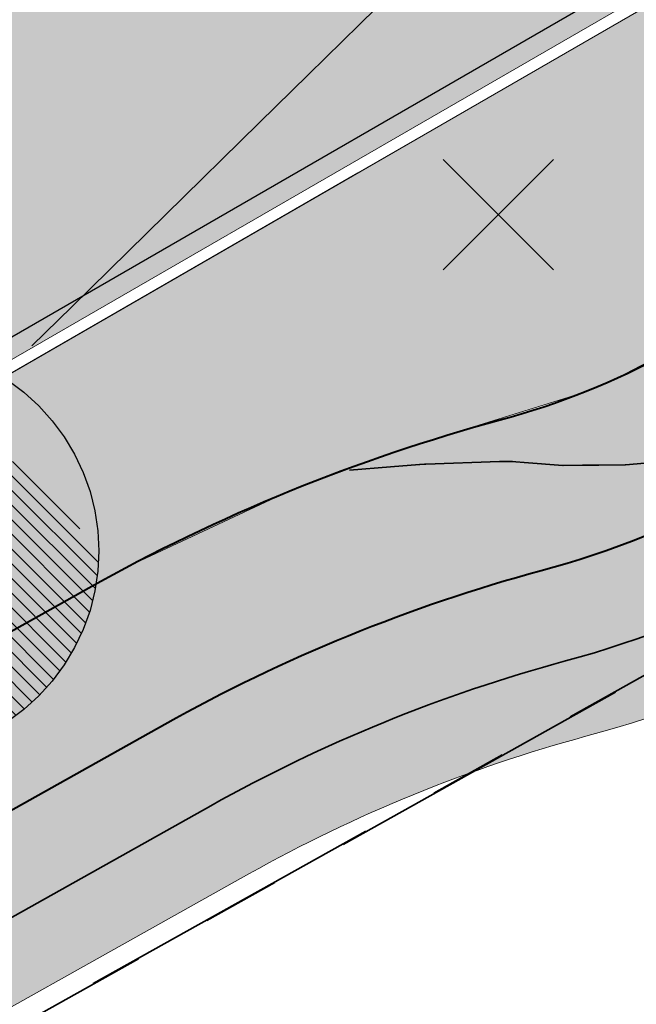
# Model space of a CAD drawing. Header units: metres. Extents: x 538891 to 1080079, y 6588829 to 13178720.
# Tile 597 of 656: x 540110 to 540118, y 6589259 to 6589272. Entities that reach past the tile are written whole.
import ezdxf

# ---------------------------------------------------------------- set-up
doc = ezdxf.new("R2010")
doc.units = ezdxf.units.M
doc.header["$LTSCALE"] = 0.4
doc.linetypes.add('#16_019061_PP_TL_liiklusskeem$0$921-50less', pattern=[10, 2.5, -7.5])
doc.linetypes.add('KATASTRIPIIR', pattern=[17.5, 10, -2.5, 2.500000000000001, -2.500000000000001])
doc.layers.add('GEO', color=7, linetype='Continuous')
doc.layers.add('KOLDE PST', color=7, linetype='Continuous')

# ---------------------------------------------------------------- blocks, each defined once
blk = doc.blocks.new('#9_019061_PP_TL (2D)')
at = {"linetype": 'Continuous', "lineweight": 0, "true_color": 0xd6d6d6}
h = blk.add_hatch(color=254, dxfattribs=at)
h.paths.add_polyline_path([(538956.6193590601, 6589596.41802614), (538956.3989647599, 6589594.93139164), (538955.55674598, 6589591.01676232), (538954.1327321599, 6589584.39795221), (538946.05537983, 6589550.90383911), (538946.13165292, 6589549.477311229), (538946.40056333, 6589548.074283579), (538946.85714852, 6589546.72064797), (538947.4929825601, 6589545.44138472), (538948.29633163, 6589544.26010166), (538949.25237051, 6589543.19859846), (538950.3434562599, 6589542.27646436), (538951.5494536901, 6589541.51071664), (538969.57501774, 6589536.75315713), (538970.39552595, 6589536.52723361), (538971.21104196, 6589536.283905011), (538972.0211965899, 6589536.02328146), (538972.82562312, 6589535.74548096), (538973.6239574, 6589535.450629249), (538974.41583806, 6589535.1388598), (538975.20090662, 6589534.81031375), (538975.97880782, 6589534.46514003), (538985.31473455, 6589530.20311808), (538985.8981604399, 6589529.94423779), (538986.48696187, 6589529.69782825), (538987.08087236, 6589529.46400116), (538987.67962307, 6589529.24286238), (538988.28294297, 6589529.034512), (538988.89055894, 6589528.83904434), (538989.50219595, 6589528.65654789), (538990.1175771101, 6589528.48710525), (539013.92108795, 6589522.20454904), (539014.57692044, 6589522.03665834), (539015.23804937, 6589521.89101471), (539015.90372037, 6589521.76778467), (539016.57317381, 6589521.66710883), (539017.24564573, 6589521.58910209), (539017.9203687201, 6589521.533853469), (539018.59657282, 6589521.50142601), (539019.27348638, 6589521.49185671), (539025.96162609, 6589521.51088948), (539026.83438784, 6589521.50385097), (539027.70678827, 6589521.47777195), (539028.57841202, 6589521.4326647), (539029.4488441, 6589521.3685507), (539030.31767011, 6589521.28546048), (539031.1844764, 6589521.18343359), (539032.04885027, 6589521.06251862), (539032.9103802, 6589520.92277313), (539044.81839483, 6589518.86013548), (539077.29701027, 6589513.2250818), (539077.29612205, 6589513.225235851), (539079.02421934, 6589512.91758629), (539080.74949958, 6589512.59451263), (539082.4718251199, 6589512.25604067), (539084.19105851, 6589511.9021974), (539085.90706257, 6589511.53301107), (539087.61970039, 6589511.14851113), (539089.32883531, 6589510.74872826), (539091.03433096, 6589510.33369436), (539276.90606721, 6589464.22134751), (539339.9936253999, 6589448.57014942), (539463.2277262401, 6589417.997380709), (539592.90629901, 6589386.49671385), (539593.49209626, 6589386.288094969), (539594.02229988, 6589385.96318826), (539594.47412995, 6589385.53595315), (539594.82817383, 6589385.02474557), (539595.06922021, 6589384.4515293), (539595.18691267, 6589383.840932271), (539595.1761946, 6589383.21918845), (539595.03752651, 6589382.61301074), (539593.52625963, 6589378.18230059), (539596.7400267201, 6589377.66405093), (539598.090793, 6589381.52482824), (539598.4094666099, 6589382.21502654), (539598.8526803, 6589382.832673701), (539599.40450341, 6589383.35556723), (539600.04509999, 6589383.7649111), (539600.75144304, 6589384.045990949), (539601.4981421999, 6589384.18870304), (539602.25835649, 6589384.1879174), (539603.0047590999, 6589384.04366227), (539622.83862668, 6589379.225749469), (539623.37004212, 6589379.092801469), (539623.89958709, 6589378.95258846), (539624.42716226, 6589378.805136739), (539624.9526686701, 6589378.65047396), (539625.4760077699, 6589378.488629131), (539625.99708141, 6589378.3196326), (539626.51579186, 6589378.14351607), (539627.03204182, 6589377.96031257), (539648.61442338, 6589370.13449057), (539669.02104417, 6589365.17744832), (539681.01929537, 6589364.91420599), (539681.156174, 6589364.90932643), (539681.29286762, 6589364.900699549), (539681.42927367, 6589364.888331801), (539681.56528977, 6589364.872232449), (539681.70081387, 6589364.85241358), (539681.83574428, 6589364.82889007), (539681.96997973, 6589364.80167956), (539682.1034195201, 6589364.77080249), (539700.86028847, 6589360.15904168), (539822.14262904, 6589329.98520529), (539839.2493774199, 6589325.72921695), (539975.19087125, 6589291.90832948), (539998.09488146, 6589286.210040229), (540004.49806329, 6589284.61699248), (540014.90875727, 6589282.02691567), (540081.53122417, 6589265.45191055), (540091.23903624, 6589263.03937474), (540093.08644646, 6589262.70172835), (540094.9573823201, 6589262.538852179), (540096.83534715, 6589262.55218234), (540098.7037823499, 6589262.74160131), (540100.5462133, 6589263.10543892), (540102.3463947, 6589263.64048709), (540104.08845377, 6589264.34202813), (540105.7570302, 6589265.20387632), (540119.54491084, 6589273.16693413), (540135.0211853, 6589282.10510754), (540150.08071912, 6589290.80259641), (540150.79983188, 6589291.121360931), (540151.56692414, 6589291.29543981), (540152.35318846, 6589291.318295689), (540153.1290974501, 6589291.18907022), (540153.86551258, 6589290.91261637), (540154.53477849, 6589290.499316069), (540155.11176152, 6589289.96469044), (540155.57479363, 6589289.328816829), (540156.315, 6589288.29), (540147.1726425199, 6589305.88626609), (540145.4996302, 6589308.99316915), (540145.7856587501, 6589308.19039577), (540145.9390198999, 6589307.3521012), (540145.95573054, 6589306.500057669), (540145.83535667, 6589305.65639449), (540145.58102465, 6589304.84302333), (540145.19933999, 6589304.081069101), (540144.70021583, 6589303.39032131), (540144.0966168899, 6589302.7887184), (540139.37331842, 6589298.965877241), (540138.75321435, 6589298.47207475), (540138.12535974, 6589297.98816512), (540137.48991238, 6589297.51426996), (540136.84703201, 6589297.0505084), (540136.1968802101, 6589296.596996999), (540135.53962038, 6589296.15384975), (540134.87541775, 6589295.72117803), (540134.2044392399, 6589295.29909061), (540108.4754501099, 6589279.39720579), (540107.332497, 6589278.725243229), (540106.16097061, 6589278.104436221), (540104.96315847, 6589277.535998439), (540103.7414001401, 6589277.02104017), (540102.49808197, 6589276.56056722), (540101.23563238, 6589276.155478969), (540099.95651721, 6589275.806566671), (540098.66323481, 6589275.51451178), (540097.1702847, 6589275.245979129), (540095.6669535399, 6589275.043481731), (540094.1561606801, 6589274.90741288), (540092.64084001, 6589274.83803683), (540091.12393418, 6589274.83548829), (540089.60838894, 6589274.899772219), (540088.0971474, 6589275.03076379), (540086.5931442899, 6589275.2282086), (540086.0127365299, 6589275.33417249), (540071.04459892, 6589278.06687555), (540070.7354442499, 6589278.13348394), (540045.33390995, 6589284.453132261), (540008.50654189, 6589293.61541403), (539981.79656241, 6589300.26059046), (539962.6338178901, 6589305.02809012), (539854.99138972, 6589331.80845238), (539839.26588418, 6589335.72080128), (539795.80243452, 6589346.53407395), (539779.96112543, 6589350.47523361), (539747.85217038, 6589358.4636213), (539745.86378398, 6589358.958312), (539683.74333918, 6589374.41325894), (539643.8005103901, 6589384.115908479), (539626.57290612, 6589388.30072492), (539624.4706958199, 6589388.81138003), (539620.5837311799, 6589389.75557594), (539620.0427497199, 6589389.89098812), (539619.50370868, 6589390.0339292), (539618.96671284, 6589390.18437141), (539618.43186657, 6589390.342285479), (539617.89927383, 6589390.50764075), (539617.36903814, 6589390.680405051), (539616.84126256, 6589390.860544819), (539616.31604968, 6589391.04802504), (539594.78122279, 6589398.90477751), (539574.37465845, 6589403.86180604), (539564.61568274, 6589406.2323923), (539550.3198177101, 6589406.91667554), (539550.20098996, 6589406.923781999), (539550.08236507, 6589406.93371529), (539549.96401027, 6589406.9464698), (539549.84599265, 6589406.96203829), (539549.72837911, 6589406.98041193), (539549.6112363, 6589407.00158031), (539549.49463065, 6589407.02553144), (539549.37862822, 6589407.052251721), (539480.2170212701, 6589423.85253488), (539479.28641654, 6589424.17865721), (539478.43791386, 6589424.68107552), (539477.70451598, 6589425.34024811), (539477.1147486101, 6589426.13053629), (539476.69155091, 6589427.02120158), (539476.45138327, 6589427.97760132), (539476.40358708, 6589428.96253607), (539476.55001905, 6589429.93769713), (539476.92070913, 6589431.41722542), (539476.93729025, 6589431.485579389), (539476.95419614, 6589431.55385376), (539476.9714264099, 6589431.62204699), (539476.98898067, 6589431.69015753), (539477.00685853, 6589431.75818386), (539477.02505957, 6589431.82612442), (539477.0435834, 6589431.89397769), (539477.06242958, 6589431.961742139), (539470.25729833, 6589433.64087184), (539470.21817861, 6589433.479828), (539469.7494416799, 6589431.55018198), (539469.42454196, 6589430.62220847), (539468.92433193, 6589429.775754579), (539468.2681516, 6589429.043551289), (539467.48137403, 6589428.4539113), (539466.5944221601, 6589428.02963468), (539465.64159247, 6589427.787127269), (539464.65972877, 6589427.7357663), (539463.68679757, 6589427.87753778), (539425.88646172, 6589437.25530673), (539382.40752409, 6589445.67583381), (539380.49885629, 6589446.05190841), (539378.5926672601, 6589446.440351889), (539376.68903717, 6589446.84114792), (539374.78804607, 6589447.254279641), (539372.88977389, 6589447.67972969), (539370.99430047, 6589448.11748016), (539369.1017055, 6589448.56751266), (539367.2120685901, 6589449.02980825), (539341.67913904, 6589455.364194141), (539278.59158085, 6589471.015392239), (539243.81345226, 6589479.6433911), (539240.0156879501, 6589480.58556675), (539092.71984464, 6589517.12773908), (539090.9535934, 6589517.5575579), (539089.1835732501, 6589517.97158241), (539087.4099254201, 6589518.36977955), (539085.63279142, 6589518.75211756), (539083.8523130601, 6589519.11856593), (539082.06863241, 6589519.46909542), (539080.28189178, 6589519.80367807), (539078.49223375, 6589520.12228717), (539055.0240151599, 6589524.192231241), (539045.0255156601, 6589525.93903653), (539044.50904631, 6589526.04558546), (539043.99402652, 6589526.15893394), (539043.48054581, 6589526.27906226), (539042.96869341, 6589526.405949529), (539042.45855829, 6589526.539573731), (539041.95022913, 6589526.6799116), (539041.44379426, 6589526.826938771), (539040.93934163, 6589526.98062937), (539020.28307481, 6589533.42304883), (539020.12443118, 6589533.47204631), (539019.96551883, 6589533.52016512), (539019.80634259, 6589533.56740367), (539019.6469073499, 6589533.61376052), (539019.48721798, 6589533.659234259), (539019.32727939, 6589533.70382348), (539019.16709645, 6589533.74752683), (539019.0066741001, 6589533.790342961), (539001.44627373, 6589538.42512996), (539000.92101949, 6589538.55618485), (539000.39241061, 6589538.67297552), (538999.86083439, 6589538.775416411), (538999.32668031, 6589538.86343246), (538998.79033972, 6589538.93695919), (538998.25220558, 6589538.99594272), (538997.71267217, 6589539.04033983), (538997.1721347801, 6589539.07011806), (538990.9006555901, 6589539.33053407), (538989.81956757, 6589539.390088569), (538988.7404874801, 6589539.478881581), (538987.66420594, 6589539.59684812), (538986.59151154, 6589539.74390177), (538985.52319023, 6589539.91993478), (538984.46002475, 6589540.12481817), (538983.40279407, 6589540.358401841), (538982.3522727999, 6589540.62051462), (538976.47726105, 6589542.17113007), (538972.35730031, 6589543.37616975), (538966.36673604, 6589545.17003587), (538965.4460479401, 6589545.54056831), (538964.5533182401, 6589545.97415169), (538963.69285868, 6589546.468692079), (538962.86882505, 6589547.02180097), (538962.08519723, 6589547.630806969), (538961.34575996, 6589548.29276874), (538960.65408453, 6589549.00448917), (538960.0135115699, 6589549.76253082), (538959.5405398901, 6589550.42618734), (538959.1105889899, 6589551.118491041), (538958.7253883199, 6589551.8366572), (538958.3864873, 6589552.57779706), (538958.09524914, 6589553.338929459), (538957.85284531, 6589554.1169928), (538957.66025086, 6589554.90885742), (538957.51824049, 6589555.7113381), (538957.35224053, 6589556.83292421), (538957.2279175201, 6589557.95989145), (538957.1454422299, 6589559.09069169), (538957.1049279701, 6589560.22377155), (538957.10643039, 6589561.35757449), (538957.14994742, 6589562.490543), (538957.23541928, 6589563.6211207), (538957.36272857, 6589564.7477545), (538957.41802208, 6589565.22883611), (538957.47601674, 6589565.70959958), (538957.5367107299, 6589566.19002974), (538957.6001021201, 6589566.67011143), (538957.66618892, 6589567.1498295), (538957.73496905, 6589567.62916883), (538957.80644033, 6589568.10811429), (538957.88060051, 6589568.58665077), (538959.07925321, 6589575.29774537), (538962.06392158, 6589589.12891518), (538963.30953681, 6589594.99819474), (538960.2147567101, 6589595.65498835)])
h.paths.add_polyline_path([(540045.4163160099, 6589280.48987601), (540045.22623295, 6589280.44193988), (540045.0491541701, 6589280.35784145), (540044.8918846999, 6589280.240812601), (540044.76046832, 6589280.09535067), (540044.6599552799, 6589279.92704568), (540044.59420825, 6589279.742365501), (540044.54592218, 6589279.54828188), (540044.51746776, 6589279.35432367), (540044.52739946, 6589279.158541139), (540044.5753356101, 6589278.96845809), (540044.6594340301, 6589278.791379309), (540044.77646289, 6589278.634109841), (540044.92192481, 6589278.50269345), (540045.0902298, 6589278.40218041), (540045.27490997, 6589278.33643337), (540051.09741887, 6589276.88785124), (540051.2913770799, 6589276.85939685), (540051.48715961, 6589276.869328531), (540051.6772426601, 6589276.91726467), (540051.85432145, 6589277.001363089), (540052.0115909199, 6589277.11839194), (540052.1430073, 6589277.26385387), (540052.24352034, 6589277.43215886), (540052.30926737, 6589277.61683904), (540052.35755344, 6589277.81092267), (540052.3860078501, 6589278.00488088), (540052.37607615, 6589278.20066341), (540052.32814001, 6589278.39074646), (540052.24404159, 6589278.56782524), (540052.12701273, 6589278.72509471), (540051.9815507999, 6589278.85651109), (540051.81324582, 6589278.95702413), (540051.62856565, 6589279.022771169), (540045.80605675, 6589280.4713533), (540045.61209854, 6589280.499807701)])
h.paths.add_polyline_path([(540147.29206106, 6589298.63119388), (540147.10115417, 6589298.58665197), (540146.9226052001, 6589298.505721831), (540141.72688054, 6589295.50498104), (540141.5675513, 6589295.39077234), (540141.43356419, 6589295.24767492), (540141.3300685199, 6589295.0811875), (540141.26104157, 6589294.897708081), (540141.229136, 6589294.70428768), (540141.23557793, 6589294.50835933), (540141.2801198, 6589294.317452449), (540141.36104989, 6589294.13890347), (540141.4752585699, 6589293.97957419), (540141.61835597, 6589293.84558704), (540141.7848434, 6589293.742091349), (540141.9683228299, 6589293.67306438), (540142.16174324, 6589293.64115882), (540142.35767161, 6589293.647600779), (540142.5485785, 6589293.69214269), (540142.72712747, 6589293.77307283), (540147.92285212, 6589296.77381361), (540148.08218137, 6589296.888022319), (540148.21616848, 6589297.03111974), (540148.31966415, 6589297.19760716), (540148.3886911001, 6589297.38108658), (540148.42059666, 6589297.57450698), (540148.4141547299, 6589297.77043533), (540148.3696128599, 6589297.96134221), (540148.28868277, 6589298.13989119), (540148.1744741, 6589298.299220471), (540148.03137669, 6589298.43320762), (540147.86488926, 6589298.53670331), (540147.68140984, 6589298.60573027), (540147.4879894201, 6589298.63763584)])
h.paths.add_polyline_path([(539856.18511559, 6589327.59509078), (539856.05014461, 6589327.56525111), (539855.92294231, 6589327.51114804), (539855.80782961, 6589327.43461938), (539855.70871677, 6589327.33826474), (539855.62897058, 6589327.22535719), (539855.57129992, 6589327.099732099), (539855.53766397, 6589326.96565676), (539855.529205, 6589326.827685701), (539855.54621051, 6589326.6905056), (539855.58810284, 6589326.558776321), (539855.65345894, 6589326.4369726), (539855.74005874, 6589326.32923197), (539855.84496053, 6589326.23921428), (539855.9646008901, 6589326.16997734), (539856.69578769, 6589325.84106684), (539857.43316573, 6589325.52628141), (539858.1764624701, 6589325.22573821), (539858.92540284, 6589324.93954846), (539859.6797096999, 6589324.66781807), (539860.43910393, 6589324.410647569), (539861.2033045, 6589324.16813215), (539861.97202864, 6589323.940361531), (539925.82766907, 6589308.05371527), (539926.02162729, 6589308.02526087), (539926.21740982, 6589308.03519256), (539926.40749287, 6589308.08312869), (539926.58457165, 6589308.16722711), (539926.7418411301, 6589308.28425597), (539926.8732575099, 6589308.4297179), (539926.97377055, 6589308.59802288), (539927.0395175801, 6589308.78270306), (539927.0878036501, 6589308.97678669), (539927.11625806, 6589309.1707449), (539927.10632636, 6589309.36652743), (539927.05839022, 6589309.55661048), (539926.9742918, 6589309.73368926), (539926.85726294, 6589309.89095873), (539926.7118010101, 6589310.02237511), (539926.5434960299, 6589310.122888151), (539926.35881586, 6589310.18863519), (539856.4599161, 6589327.578784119), (539856.3232704, 6589327.5996534)])
h.paths.add_polyline_path([(539798.46235621, 6589341.95593746), (539798.32738523, 6589341.9260978), (539798.20018292, 6589341.871994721), (539798.0850702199, 6589341.79546606), (539797.9859573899, 6589341.69911142), (539797.9062112, 6589341.586203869), (539797.84854054, 6589341.460578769), (539797.81490459, 6589341.32650344), (539797.8064456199, 6589341.18853238), (539797.8234511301, 6589341.05135227), (539797.86534346, 6589340.919623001), (539797.9306995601, 6589340.79781927), (539798.01729936, 6589340.690078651), (539798.1222011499, 6589340.60006096), (539798.2418415, 6589340.530824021), (539798.9730283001, 6589340.20191351), (539799.71040635, 6589339.88712809), (539800.45370309, 6589339.58658489), (539801.20264346, 6589339.300395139), (539801.95695032, 6589339.02866474), (539802.71634454, 6589338.771494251), (539803.48054512, 6589338.52897882), (539804.2492692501, 6589338.30120821), (539819.10635365, 6589334.604913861), (539819.31970767, 6589334.57361401), (539819.53506844, 6589334.58453889), (539819.74415979, 6589334.63726865), (539819.93894643, 6589334.72977693), (539820.1119428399, 6589334.85850868), (539820.25650084, 6589335.0185168), (539820.3670651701, 6589335.203652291), (539820.43938695, 6589335.40680046), (539820.4706868, 6589335.620154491), (539820.4597619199, 6589335.83551527), (539820.4070321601, 6589336.04460662), (539820.31452389, 6589336.23939327), (539820.18579215, 6589336.41238968), (539820.02578402, 6589336.5569477), (539819.8406485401, 6589336.667512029), (539819.63750035, 6589336.739833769), (539798.73715672, 6589341.9396308), (539798.6005110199, 6589341.960500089)])
h.paths.add_polyline_path([(539755.28621861, 6589352.67134982), (539755.0961355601, 6589352.623413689), (539754.9190567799, 6589352.53931527), (539754.76178731, 6589352.42228641), (539754.63037092, 6589352.27682448), (539754.52985789, 6589352.10851949), (539754.46411086, 6589351.92383932), (539754.41582479, 6589351.729755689), (539754.38737037, 6589351.53579748), (539754.39730207, 6589351.340014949), (539754.4452382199, 6589351.1499319), (539754.52933664, 6589350.972853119), (539754.6463654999, 6589350.81558365), (539754.79182742, 6589350.68416726), (539754.96013241, 6589350.583654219), (539755.14481258, 6589350.51790718), (539760.96732147, 6589349.06932506), (539761.16127969, 6589349.04087066), (539761.35706222, 6589349.05080234), (539761.54714527, 6589349.098738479), (539761.7242240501, 6589349.1828369), (539761.88149353, 6589349.299865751), (539762.01290991, 6589349.44532769), (539762.11342295, 6589349.613632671), (539762.17916998, 6589349.79831285), (539762.22745605, 6589349.992396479), (539762.25591046, 6589350.186354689), (539762.24597876, 6589350.38213722), (539762.19804262, 6589350.572220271), (539762.1139442, 6589350.74929905), (539761.99691534, 6589350.90656852), (539761.85145341, 6589351.0379849), (539761.68314843, 6589351.13849794), (539761.49846826, 6589351.20424498), (539755.67595936, 6589352.65282711), (539755.48200115, 6589352.681281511)])
h.paths.add_polyline_path([(539642.54214859, 6589380.47636161), (539642.33335267, 6589380.42247396), (539642.1390816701, 6589380.328887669), (539641.96680132, 6589380.19919922), (539641.82313225, 6589380.038392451), (539641.7135956, 6589379.852647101), (539641.64240056, 6589379.6491013), (539641.6122835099, 6589379.4355771), (539641.6244016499, 6589379.22028016), (539641.6782893, 6589379.01148422), (539641.77187558, 6589378.8172132), (539641.9015640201, 6589378.64493282), (539642.06237076, 6589378.50126372), (539642.24811611, 6589378.39172702), (539642.45166196, 6589378.320532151), (539681.4099190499, 6589368.8570483), (539681.54841263, 6589368.83684522), (539681.68824844, 6589368.84272579), (539681.82455682, 6589368.87448524), (539681.9525909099, 6589368.93101758), (539682.06789204, 6589369.01035411), (539682.16644493, 6589369.10973199), (539682.24481755, 6589369.22569047), (539682.30028063, 6589369.35419137), (539682.33090271, 6589369.490759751), (539682.3356174, 6589369.63063972), (539682.3142605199, 6589369.768960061), (539682.26757581, 6589369.90090388), (539682.19718902, 6589370.02187632), (539682.10555132, 6589370.12766463), (539681.99585393, 6589370.214584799), (539681.871917, 6589370.27960997), (539680.2452388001, 6589370.93262274), (539679.45451154, 6589371.235036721), (539678.6587776, 6589371.52401992), (539677.85826492, 6589371.79948907), (539677.05320301, 6589372.0613652), (539676.2438226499, 6589372.309573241), (539675.4303558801, 6589372.54404203), (539674.6130359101, 6589372.76470435), (539673.7920970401, 6589372.97149694), (539642.97096971, 6589380.4583627), (539642.75744552, 6589380.48847976)])
h.paths.add_polyline_path([(539565.66862971, 6589399.15205893), (539565.50140117, 6589399.08893708), (539565.3544343, 6589398.98719972), (539565.23647678, 6589398.85290238), (539565.15454958, 6589398.69403865), (539565.11352915, 6589398.52006429), (539565.11585706, 6589398.34133452), (539565.12791967, 6589398.24727604), (539565.15250473, 6589398.155689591), (539565.1891668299, 6589398.0682345), (539565.23724174, 6589397.986495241), (539565.29585845, 6589397.91195274), (539565.36395496, 6589397.845957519), (539565.44029753, 6589397.78970528), (539565.52350302, 6589397.744215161), (539566.23639982, 6589397.41421289), (539566.95673321, 6589397.100775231), (539567.68411836, 6589396.80406963), (539568.41816667, 6589396.52425461), (539569.15848598, 6589396.26147965), (539569.9046807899, 6589396.015885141), (539570.65635246, 6589395.787602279), (539571.41309941, 6589395.57675303), (539624.03794556, 6589382.79347116), (539624.23205846, 6589382.76609201), (539624.42778294, 6589382.77710851), (539624.61759741, 6589382.82609728), (539624.79420741, 6589382.91117573), (539624.95082591, 6589383.02907432), (539625.08143416, 6589383.17526229), (539625.18101293, 6589383.3441217), (539625.2457357, 6589383.529163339), (539625.29294549, 6589383.72351157), (539625.32032463, 6589383.91762448), (539625.3093081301, 6589384.11334897), (539625.2603193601, 6589384.30316346), (539625.1752409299, 6589384.47977348), (539625.05734235, 6589384.636392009), (539624.9111544, 6589384.76700028), (539624.74229499, 6589384.8665791), (539624.55725331, 6589384.93130171), (539566.02344365, 6589399.14995017), (539565.8461662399, 6589399.17280817)])
h.paths.add_polyline_path([(539480.80800888, 6589419.797377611), (539480.67255731, 6589419.76628876), (539480.54516705, 6589419.710742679), (539480.4302121, 6589419.63264656), (539480.33163948, 6589419.53468185), (539480.2528337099, 6589419.42021222), (539480.19650063, 6589419.29316802), (539480.16457456, 6589419.1579113), (539480.1581514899, 6589419.01908624), (539480.1774520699, 6589418.88145943), (539480.2218135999, 6589418.74975634), (539480.28971293, 6589418.62849903), (539480.3788186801, 6589418.52185094), (539480.4860714, 6589418.43347387), (539480.6077884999, 6589418.36640227), (539481.43060399, 6589418.01681999), (539482.25965203, 6589417.68228682), (539483.09465741, 6589417.36291382), (539483.9353429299, 6589417.05880701), (539484.78142951, 6589416.77006735), (539485.6326362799, 6589416.49679069), (539486.48868066, 6589416.23906775), (539487.34927847, 6589415.99698409), (539515.45534313, 6589409.16964352), (539515.6688673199, 6589409.139526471), (539515.88416424, 6589409.151644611), (539516.09296016, 6589409.20553226), (539516.2872311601, 6589409.29911855), (539516.45951152, 6589409.42880701), (539516.6031805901, 6589409.589613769), (539516.71271724, 6589409.77535913), (539516.78391228, 6589409.97890493), (539516.81402933, 6589410.19242913), (539516.80191119, 6589410.407726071), (539516.74802354, 6589410.616522), (539516.65443726, 6589410.81079303), (539516.52474882, 6589410.98307341), (539516.36394207, 6589411.12674251), (539516.17819673, 6589411.23627921), (539515.97465088, 6589411.30747408), (539481.08437581, 6589419.78279046), (539480.94687099, 6589419.802941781)])
h.paths.add_polyline_path([(539411.5175915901, 6589436.16216309), (539411.37908507, 6589436.12060954), (539411.25112754, 6589436.053247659), (539411.13847578, 6589435.962581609), (539411.04531757, 6589435.85198188), (539410.97511605, 6589435.72555997), (539410.93048078, 6589435.588015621), (539410.91307136, 6589435.444461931), (539410.92353483, 6589435.300235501), (539410.9614822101, 6589435.16069788), (539411.02550281, 6589435.03103635), (539411.1132166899, 6589434.916071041), (539411.22136312, 6589434.82007574), (539411.34592179, 6589434.746619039), (539411.48226222, 6589434.69843145), (539424.5419076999, 6589431.45850421), (539429.39479678, 6589430.25456586), (539429.58877377, 6589430.22623992), (539429.7845496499, 6589430.2363013), (539429.97460088, 6589430.28436333), (539430.15162389, 6589430.36857902), (539430.3088157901, 6589430.485712), (539430.44013578, 6589430.631260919), (539430.5405372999, 6589430.79963243), (539430.60616226, 6589430.98435601), (539430.6543198, 6589431.178471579), (539430.68237501, 6589431.37257976), (539430.6721781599, 6589431.56843964), (539430.62411756, 6589431.758584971), (539430.54002532, 6589431.93576725), (539430.4231071, 6589432.09323216), (539430.27781992, 6589432.224977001), (539430.10970225, 6589432.32597955), (539429.9251628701, 6589432.39238952), (539425.0843034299, 6589433.590980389), (539411.80545508, 6589436.16268312), (539411.66149815, 6589436.17636359)])
at = {"linetype": 'Continuous', "lineweight": 0, "true_color": 0xffdf7f}
h = blk.add_hatch(color=41, dxfattribs=at)
edge = h.paths.add_edge_path()
edge.add_line((540093.1978481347, 6589254.743324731), (540093.146, 6589254.465))
edge.add_line((540093.146, 6589254.465), (540094.3853489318, 6589252.136326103))
edge.add_line((540094.3853489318, 6589252.136326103), (540094.986, 6589252.456))
edge.add_line((540094.986, 6589252.456), (540103.6059195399, 6589257.074582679))
edge.add_arc((540150.834169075, 6589168.929855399), 100.0000025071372, 116.44621425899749, 118.18255976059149, ccw=False)
edge.add_arc((540095.9215872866, 6589279.326861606), 23.29999999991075, 296.4462142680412, 299.24814112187)
edge.add_line((540107.3058026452, 6589258.997335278), (540112.4282403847, 6589261.865819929))
edge.add_arc((540122.2000990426, 6589244.415582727), 20.00000000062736, 105.1498865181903, 119.2481410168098, ccw=False)
edge.add_arc((540113.5234440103, 6589276.461731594), 13.19999999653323, 285.1498865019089, 311.7372745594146)
edge.add_line((540122.3108945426, 6589266.611822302), (540125.4900468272, 6589269.448055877))
edge.add_arc((540132.1472063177, 6589261.986003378), 9.999999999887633, 119.87563034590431, 131.7372745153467, ccw=False)
edge.add_line((540127.1660165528, 6589270.657090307), (540132.8249590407, 6589273.907924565))
edge.add_line((540132.8249590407, 6589273.907924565), (540146.319758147, 6589281.701715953))
edge.add_arc((540147.3200050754, 6589279.969807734), 1.999999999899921, 28.428544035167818, 120.0081686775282, ccw=False)
edge.add_line((540149.0788281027, 6589280.921932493), (540157.6423817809, 6589285.608110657))
edge.add_line((540157.6423817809, 6589285.608110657), (540157.7559090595, 6589285.670560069))
edge.add_line((540157.7559090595, 6589285.670560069), (540156.315, 6589288.29))
edge.add_line((540156.315, 6589288.29), (540156.1928396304, 6589288.20295493))
edge.add_line((540156.1928396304, 6589288.20295493), (540155.2166624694, 6589289.572936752))
edge.add_arc((540152.0812130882, 6589287.338780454), 3.849999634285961, 35.47167339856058, 120.0081736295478)
edge.add_line((540150.1557376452, 6589290.672703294), (540146.7880922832, 6589288.727752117))
edge.add_arc((540143.9973105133, 6589287.55258505), 3.028115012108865, -59.781962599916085, 22.8354164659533, ccw=False)
edge.add_line((540145.5213365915, 6589284.935941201), (540131.2277688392, 6589276.680828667))
edge.add_line((540131.2277688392, 6589276.680828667), (540125.1700361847, 6589273.199508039))
edge.add_arc((540132.9624128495, 6589260.971070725), 14.500200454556, 122.5066748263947, 131.4711661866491)
edge.add_line((540123.359755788, 6589271.835912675), (540120.1806034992, 6589268.999679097))
edge.add_arc((540113.5234440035, 6589276.461731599), 10.00000000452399, 285.1532856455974, 311.7372745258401, ccw=False)
edge.add_arc((540122.2020001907, 6589244.416097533), 23.19999999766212, 105.1532856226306, 119.2515382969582)
edge.add_line((540110.8654439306, 6589264.657700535), (540105.5631319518, 6589261.689038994))
edge.add_arc((540097.3547711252, 6589276.347235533), 16.79999741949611, 259.4475243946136, 299.2481442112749, ccw=False)
edge.add_line((540094.2780870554, 6589259.831366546), (540081.8364144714, 6589262.146484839))
edge.add_line((540081.8364144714, 6589262.146484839), (540052.5990385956, 6589269.509689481))
edge.add_arc((540053.5759037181, 6589273.38857135), 3.999998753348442, 182.0300320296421, 255.8644724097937, ccw=False)
edge.add_line((540049.5784153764, 6589273.246878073), (540048.6421167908, 6589273.47981982))
edge.add_line((540048.6421167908, 6589273.47981982), (540045.8175890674, 6589274.18253414))
edge.add_line((540045.8175890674, 6589274.18253414), (540045.3008038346, 6589274.31110515))
edge.add_arc((540042.4250705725, 6589275.165598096), 2.999999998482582, 255.8644589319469, 343.4512541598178, ccw=False)
edge.add_line((540041.6924208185, 6589272.256435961), (540018.8726568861, 6589277.988506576))
edge.add_arc((539971.0356544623, 6589087.090992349), 196.7999993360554, 75.931946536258, 79.22948156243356)
edge.add_line((540007.8128223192, 6589280.424071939), (540002.0095884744, 6589281.522610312))
edge.add_line((540002.0095884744, 6589281.522610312), (539997.5083307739, 6589282.378870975))
edge.add_arc((540016.8261046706, 6589383.72755512), 103.1733113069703, 256.3749796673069, 259.2084670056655, ccw=False)
edge.add_line((539992.5219253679, 6589283.457723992), (539978.8204607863, 6589286.891173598))
edge.add_line((539978.8204607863, 6589286.891173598), (539967.7381795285, 6589289.668282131))
edge.add_arc((539845.423242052, 6588801.560409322), 503.1999994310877, 75.93194653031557, 78.32380173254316)
edge.add_line((539947.2611047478, 6589294.347674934), (539874.8046918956, 6589309.321288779))
edge.add_arc((539935.5188388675, 6589603.11337881), 299.9999996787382, 251.5059453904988, 258.32380175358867, ccw=False)
edge.add_line((539840.3569638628, 6589318.606406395), (539826.6230317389, 6589323.200131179))
edge.add_line((539826.6230317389, 6589323.200131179), (539808.2266117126, 6589329.353364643))
edge.add_arc((539791.8904898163, 6589280.513000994), 51.5000000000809, 71.50594538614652, 90.80280647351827)
edge.add_line((539791.16891519, 6589332.007945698), (539784.033388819, 6589331.907958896))
edge.add_arc((539783.7741823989, 6589350.406142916), 18.50000000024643, 240.81113341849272, 270.80280648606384, ccw=False)
edge.add_line((539774.7519168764, 6589334.255331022), (539767.5996946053, 6589338.250749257))
edge.add_arc((539742.4836581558, 6589293.290381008), 51.50000000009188, 60.81113342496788, 86.64022575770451)
edge.add_line((539745.501842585, 6589344.701863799), (539744.0544562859, 6589344.786834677))
edge.add_arc((539759.0023569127, 6589597.263033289), 252.9183081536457, 256.8586961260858, 266.6117478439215, ccw=False)
edge.add_arc((539764.853003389, 6589615.75906929), 272.2642298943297, 253.0709250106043, 256.5446531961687, ccw=False)
edge.add_line((539685.5730097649, 6589355.293153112), (539684.5532260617, 6589352.258749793))
edge.add_arc((539759.8512220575, 6589598.28517938), 257.2912595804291, 252.982927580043, 256.6528358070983)
edge.add_arc((539758.7736295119, 6589595.019502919), 253.8651996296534, 256.7193256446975, 266.6337127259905)
edge.add_line((539743.8669186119, 6589341.592334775), (539745.3143049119, 6589341.507363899))
edge.add_arc((539742.4836581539, 6589293.290381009), 48.30000000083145, 60.811133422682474, 86.64022575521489, ccw=False)
edge.add_line((539766.0390865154, 6589335.457095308), (539773.1913087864, 6589331.461677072))
edge.add_arc((539783.7741823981, 6589350.406142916), 21.7000000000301, 240.8111334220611, 270.8028064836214)
edge.add_line((539784.078224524, 6589328.708273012), (539791.2137508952, 6589328.808259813))
edge.add_arc((539791.8904898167, 6589280.513000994), 48.3000000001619, 71.50594538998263, 90.80280647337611, ccw=False)
edge.add_line((539807.2115517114, 6589326.318623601), (539825.6079717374, 6589320.165390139))
edge.add_line((539825.6079717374, 6589320.165390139), (539839.3419038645, 6589315.571665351))
edge.add_arc((539935.5188389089, 6589603.113378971), 303.199999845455, 251.5059453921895, 258.3238017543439)
edge.add_line((539874.1570743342, 6589306.18750648), (539946.6134871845, 6589291.213892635))
edge.add_arc((539798.6152191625, 6588593.75043412), 712.992821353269, 75.34255523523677, 78.01982117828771, ccw=False)
edge.add_line((539979.0305354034, 6589283.539588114), (539984.2978633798, 6589282.21964855))
edge.add_line((539984.2978633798, 6589282.21964855), (539986.2420131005, 6589281.732464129))
edge.add_line((539986.2420131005, 6589281.732464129), (539991.7600409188, 6589280.349701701))
edge.add_arc((540017.0775393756, 6589385.404899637), 108.0628073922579, 256.4505182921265, 259.195893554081)
edge.add_line((539996.8209807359, 6589279.257633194), (540001.3222383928, 6589278.401372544))
edge.add_line((540001.3222383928, 6589278.401372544), (540007.1755068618, 6589277.287870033))
edge.add_line((540007.1755068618, 6589277.287870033), (540012.1499633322, 6589276.272270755))
edge.add_arc((539969.6586743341, 6589080.838163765), 199.9999995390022, 75.93194654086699, 77.73365481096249, ccw=False)
edge.add_line((540018.2735142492, 6589274.839702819), (540029.9987836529, 6589271.901467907))
edge.add_line((540029.9987836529, 6589271.901467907), (540081.0935137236, 6589259.033659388))
edge.add_line((540081.0935137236, 6589259.033659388), (540086.8792785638, 6589257.955204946))
edge.add_line((540086.8792785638, 6589257.955204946), (540091.5981096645, 6589257.075741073))
edge.add_arc((540091.2316730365, 6589255.109596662), 1.999999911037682, -10.552474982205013, 79.44272560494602, ccw=False)
at = {"color": 1, "linetype": 'Continuous', "lineweight": 9, "true_color": 0xff0000, "flags": 128}
for points in [[(540014.908757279, 6589282.026915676), (540045.3399642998, 6589274.455934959), (540049.5759277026, 6589273.402069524), (540081.5312241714, 6589265.451910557, -0.401328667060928), (540083.7473423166, 6589261.945682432), (540087.7156307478, 6589261.206443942, -0.3774785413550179), (540091.239036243, 6589263.039374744, 0.1901122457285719), (540105.7570302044, 6589265.203876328), (540119.5449108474, 6589273.166934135, -0.248812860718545), (540125.164640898, 6589273.369440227), (540132.0360647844, 6589277.3210435, -0.2495953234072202), (540135.0211852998, 6589282.105107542), (540150.0807191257, 6589290.802596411, -0.3865523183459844), (540155.338822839, 6589289.659981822), (540156.315, 6589288.29)], [(540014.872542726, 6589281.881352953), (540045.3037497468, 6589274.310372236), (540049.5397131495, 6589273.256506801), (540081.4950096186, 6589265.306347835, -0.4169426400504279), (540083.5661000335, 6589261.826864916), (540087.8132765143, 6589261.035673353, -0.3900484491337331), (540091.2040982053, 6589262.893496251, 0.1901263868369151), (540105.8320487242, 6589265.073983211), (540119.6199293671, 6589273.03704102, -0.2524024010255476), (540125.1700361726, 6589273.199508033), (540132.1807865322, 6589277.231234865, -0.2532152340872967), (540135.0962038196, 6589281.975214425), (540150.1557376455, 6589290.672703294, -0.3865523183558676), (540155.2166624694, 6589289.572936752), (540156.1928396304, 6589288.20295493)]]:
    blk.add_lwpolyline(points, format="xyb", dxfattribs=at)
at = {"color": 41, "linetype": 'Continuous', "lineweight": 9, "true_color": 0xffdf7f, "flags": 128}
for points in [[(540120.1806034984, 6589268.999679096, -0.1165175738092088), (540116.1374669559, 6589266.809432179, 0.0615929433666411), (540110.8654439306, 6589264.657700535), (540105.5631319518, 6589261.689038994, -0.1754301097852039), (540094.2780870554, 6589259.831366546), (540081.8364144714, 6589262.146484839), (540052.5990385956, 6589269.509689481, -0.3337922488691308)], [(540029.9987836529, 6589271.901467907), (540081.0935137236, 6589259.033659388), (540086.8792785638, 6589257.955204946), (540091.5981096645, 6589257.075741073, -0.4141890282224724), (540093.1978481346, 6589254.743324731), (540093.1978481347, 6589254.743324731), (540093.146, 6589254.465), (540094.3853489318, 6589252.136326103), (540094.986, 6589252.456), (540103.6059195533, 6589257.074582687, -0.007576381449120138), (540106.2984172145, 6589258.465140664, 0.01222632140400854), (540107.3058026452, 6589258.997335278), (540112.4282403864, 6589261.86581993, -0.06159295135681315), (540116.9731984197, 6589263.720491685, 0.1165326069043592), (540122.3108945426, 6589266.611822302)]]:
    blk.add_lwpolyline(points, format="xyb", dxfattribs=at)
at = {"color": 5, "linetype": 'Continuous', "lineweight": 35, "true_color": 0x0000ff, "flags": 128}
for points in [[(540110.136313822, 6589267.756185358), (540110.647488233, 6589268.257704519), (540113.0487407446, 6589270.613601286), (540113.6797339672, 6589271.232676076), (540114.3330886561, 6589271.873689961), (540116.2232382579, 6589273.728137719), (540117.5420037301, 6589275.021993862), (540118.0186890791, 6589275.489675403)], [(540114.2065918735, 6589266.162876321), (540114.7321356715, 6589266.207460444), (540115.1014790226, 6589266.238793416), (540115.1017392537, 6589266.238815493), (540115.1076022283, 6589266.239065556), (540115.1654430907, 6589266.241532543), (540115.1669798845, 6589266.241598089), (540115.1825103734, 6589266.242260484), (540116.1268110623, 6589266.276451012), (540116.1268376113, 6589266.276451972), (540116.1276069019, 6589266.276479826), (540116.1323129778, 6589266.276453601), (540116.281383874, 6589266.275622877), (540116.2817459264, 6589266.275613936), (540116.2934947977, 6589266.27532376), (540116.2936529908, 6589266.275306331), (540116.3381548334, 6589266.270403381), (540116.3382212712, 6589266.270396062), (540116.4433285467, 6589266.262529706), (540116.9387520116, 6589266.22545161), (540116.9400273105, 6589266.225356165), (540116.9425937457, 6589266.225405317), (540117.1919536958, 6589266.230180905), (540117.1920624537, 6589266.230182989), (540117.2029952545, 6589266.230392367), (540117.397359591, 6589266.230597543), (540117.7359153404, 6589266.23095493), (540117.7359258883, 6589266.230954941), (540117.7375756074, 6589266.230956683), (540117.7395971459, 6589266.231149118), (540118.085597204, 6589266.264085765)]]:
    blk.add_lwpolyline(points, dxfattribs=at)
at = {"color": 5, "linetype": 'Continuous', "lineweight": 40, "true_color": 0x0000ff, "flags": 128}
blk.add_lwpolyline([(540087.8084693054, 6589261.036568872), (540094.2780870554, 6589259.831366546, 0.1754301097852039), (540105.5631319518, 6589261.689038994), (540110.8654439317, 6589264.657700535, -0.06159294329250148), (540116.1374669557, 6589266.809432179, 0.1165175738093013), (540120.1806034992, 6589268.999679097), (540123.3597557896, 6589271.835912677, -0.03946438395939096), (540125.1700361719, 6589273.199508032)], format="xyb", dxfattribs=at)
at = {"color": 5, "linetype": 'Continuous', "lineweight": 35, "true_color": 0x0000ff, "flags": 128}
blk.add_lwpolyline([(540094.3853489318, 6589252.136326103), (540094.986, 6589252.456), (540103.6059195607, 6589257.07458269, -0.007576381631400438), (540106.2984172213, 6589258.465140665, 0.01222632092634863), (540107.3058026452, 6589258.997335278), (540112.4282403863, 6589261.865819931, -0.06159295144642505), (540116.9731984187, 6589263.720491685, 0.1165326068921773), (540122.3108945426, 6589266.611822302), (540125.490046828, 6589269.448055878, -0.05180244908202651), (540127.1660165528, 6589270.657090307), (540127.6045595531, 6589270.909015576)], format="xyb", dxfattribs=at)
blk = doc.blocks.new('KOLDE PST TL')
at = {"color": 7}
blk.add_blockref('#9_019061_PP_TL (2D)', (0, 0), dxfattribs=at)
blk = doc.blocks.new('#13_Kolde pst HP -xref$0$likvideeritav')
at = {"color": 1, "linetype": 'Continuous', "lineweight": 25, "true_color": 0xff0000}
for p, q in [((0.7071067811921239, -0.7071067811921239), (-0.7071067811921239, 0.7071067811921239)), ((0.7071067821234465, 0.7071067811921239), (-0.7071067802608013, -0.7071067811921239))]:
    blk.add_line(p, q, dxfattribs=at)
blk = doc.blocks.new('#13_Kolde pst HP -xref$0$puu 26')
at = {"linetype": 'Continuous', "lineweight": 5, "true_color": 0x5ec967}
h = blk.add_hatch(dxfattribs=at)
h.set_pattern_fill('#13_ANSI31', color=93, style=0, pattern_type=2)
h.set_pattern_definition([(135, (-218818.7906777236, -2639434.544310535), (-0.0942926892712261, -0.09429268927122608), [])])
edge = h.paths.add_edge_path()
edge.add_arc((547044.5836899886, 6598586.706567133), 3.570267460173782, -55.61859943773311, 39.17386661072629, ccw=False)
edge.add_line((547046.5998168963, 6598583.760036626), (547048.2952174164, 6598586.710216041))
edge.add_arc((547046.9766945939, 6598587.467941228), 1.520739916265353, 330.1149936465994, 450.0000107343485)
edge.add_arc((547046.976694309, 6598586.360776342), 2.627904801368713, 90, 180.0000000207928)
edge.add_arc((547046.976694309, 6598586.360776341), 2.627904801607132, 179.9999999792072, 270)
edge.add_arc((547046.976694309, 6598586.360776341), 2.627904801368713, 270, 360.0000000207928)
edge.add_line((547049.6045991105, 6598586.360776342), (547047.3514780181, 6598588.961818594))
at = {"linetype": 'Continuous', "lineweight": 5, "true_color": 0x00cc66}
h = blk.add_hatch(dxfattribs=at)
h.set_pattern_fill('#13_ANSI31_1', color=112, style=0, pattern_type=2)
h.set_pattern_definition([(45, (-218818.7906777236, -2639434.544310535), (-0.09429268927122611, 0.09429268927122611), [])])
edge = h.paths.add_edge_path()
edge.add_arc((547044.5836938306, 6598586.706569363), 3.570263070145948, 21.24914770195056, 39.17387791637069)
edge.add_arc((547046.9766943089, 6598586.360776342), 2.627904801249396, 81.8006951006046, 180.0000000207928)
edge.add_arc((547046.9766942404, 6598586.360776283), 2.627904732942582, 179.9999987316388, 261.754573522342)
edge.add_arc((547044.5836899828, 6598586.70656713), 3.570267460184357, 304.3814007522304, 315.4138937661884)
edge.add_arc((547047.8255859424, 6598586.037062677), 1.965322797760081, 168.331521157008, 249.1605476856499, ccw=False)
edge.add_arc((547047.8255861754, 6598586.037062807), 1.965323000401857, 87.50250971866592, 168.331526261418, ccw=False)
at = {"color": 114, "linetype": 'Continuous', "lineweight": 5, "true_color": 0x00994c}
for p, q in [((547046.976694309, 6598586.106909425), (547046.976694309, 6598586.614643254)), ((547046.7228273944, 6598586.360776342), (547047.2305612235, 6598586.360776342))]:
    blk.add_line(p, q, dxfattribs=at)
at = {"color": 13, "linetype": 'Continuous', "lineweight": 30, "true_color": 0xd8524f, "flags": 128}
blk.add_lwpolyline([(547049.6045991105, 6598586.360776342), (547049.5919450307, 6598586.103196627), (547049.5541046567, 6598585.848097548), (547049.4914424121, 6598585.597935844), (547049.4045617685, 6598585.355120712), (547049.2942994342, 6598585.121990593), (547049.1617172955, 6598584.900790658), (547049.0080921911, 6598584.693651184), (547048.8349036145, 6598584.502567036), (547048.6438194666, 6598584.329378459), (547048.436679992, 6598584.175753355), (547048.2154800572, 6598584.043171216), (547047.9823499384, 6598583.932908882), (547047.7395348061, 6598583.846028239), (547047.489373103, 6598583.783365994), (547047.2342740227, 6598583.74552562), (547046.976694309, 6598583.73287154), (547046.7191145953, 6598583.74552562), (547046.4640155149, 6598583.783365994), (547046.2138538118, 6598583.846028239), (547045.9710386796, 6598583.932908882), (547045.7379085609, 6598584.043171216), (547045.5167086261, 6598584.175753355), (547045.3095691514, 6598584.329378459), (547045.1184850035, 6598584.502567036), (547044.9452964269, 6598584.693651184), (547044.7916713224, 6598584.900790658), (547044.6590891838, 6598585.121990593), (547044.5488268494, 6598585.355120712), (547044.4619462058, 6598585.597935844), (547044.3992839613, 6598585.848097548), (547044.3614435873, 6598586.103196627), (547044.3487895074, 6598586.360776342), (547044.3614435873, 6598586.618356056), (547044.3992839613, 6598586.873455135), (547044.4619462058, 6598587.123616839), (547044.5488268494, 6598587.36643197), (547044.6590891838, 6598587.59956209), (547044.7916713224, 6598587.820762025), (547044.9452964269, 6598588.027901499), (547045.1184850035, 6598588.218985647), (547045.3095691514, 6598588.392174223), (547045.5167086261, 6598588.545799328), (547045.7379085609, 6598588.678381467), (547045.9710386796, 6598588.788643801), (547046.2138538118, 6598588.875524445), (547046.4640155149, 6598588.938186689), (547046.7191145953, 6598588.976027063), (547046.976694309, 6598588.988681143), (547047.2342740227, 6598588.976027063), (547047.489373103, 6598588.938186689), (547047.7395348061, 6598588.875524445), (547047.9823499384, 6598588.788643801), (547048.2154800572, 6598588.678381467), (547048.436679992, 6598588.545799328), (547048.6438194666, 6598588.392174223), (547048.8349036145, 6598588.218985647), (547049.0080921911, 6598588.027901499), (547049.1617172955, 6598587.820762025), (547049.2942994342, 6598587.59956209), (547049.4045617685, 6598587.36643197), (547049.4914424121, 6598587.123616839), (547049.5541046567, 6598586.873455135), (547049.5919450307, 6598586.618356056)], close=True, dxfattribs=at)
at = {"color": 112, "linetype": 'Continuous', "lineweight": 5, "true_color": 0x00cc66, "flags": 128}
for points in [[(547046.5998168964, 6598583.760036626, 0.2098046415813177), (547048.1172568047, 6598586.195964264, 0.2098046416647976), (547047.3514780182, 6598588.961818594)], [(547047.9112263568, 6598588.000519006, 0.3680721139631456), (547045.9008780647, 6598586.434546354, 0.3680721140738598), (547047.1264212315, 6598584.20030945)]]:
    blk.add_lwpolyline(points, format="xyb", dxfattribs=at)
blk = doc.blocks.new('#13_KOLDE TAIM (2D)')
at = {"linetype": 'Continuous', "lineweight": 0, "true_color": 0xc4f877}
blk.add_hatch(color=71, dxfattribs=at).paths.add_polyline_path([(540125.1700350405, 6589273.199507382), (540124.8385321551, 6589273.353142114), (540124.1936462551, 6589273.584284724), (540123.0478501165, 6589273.799613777), (540122.3744792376, 6589273.818704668), (540121.4660277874, 6589273.720723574), (540120.6500086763, 6589273.505560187), (540119.30436014, 6589272.854787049), (540114.313142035, 6589269.972157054), (540110.5419682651, 6589267.794151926), (540106.4156482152, 6589265.411035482), (540104.6263174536, 6589264.431125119), (540103.8514799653, 6589264.071335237), (540103.3695516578, 6589263.867277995), (540102.3624538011, 6589263.487248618), (540101.2881365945, 6589263.14766394), (540099.5982756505, 6589262.742959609), (540098.3177639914, 6589262.536650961), (540096.4557157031, 6589262.385161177), (540095.1575847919, 6589262.381803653), (540093.5551229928, 6589262.493356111), (540092.5553243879, 6589262.628552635), (540091.7481244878, 6589262.775275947), (540090.9629465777, 6589262.942247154), (540090.4866920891, 6589262.97690916), (540090.0773003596, 6589262.942822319), (540089.6929526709, 6589262.855193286), (540089.2784975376, 6589262.693861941), (540088.8601449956, 6589262.446255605), (540088.4540989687, 6589262.094509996), (540088.0455934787, 6589261.549432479), (540087.8084693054, 6589261.036568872), (540090.2842900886, 6589260.57535693), (540093.4306126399, 6589259.989239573), (540094.9864366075, 6589259.715010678), (540096.3581500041, 6589259.57682539), (540097.5872305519, 6589259.54884658), (540098.1334705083, 6589259.565294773), (540098.8315267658, 6589259.612269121), (540100.3219811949, 6589259.811348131), (540102.5722211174, 6589260.377948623), (540103.6246678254, 6589260.678202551), (540107.0989379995, 6589262.548223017), (540110.0599929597, 6589264.206597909), (540111.3951504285, 6589264.945393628), (540113.3939562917, 6589265.879050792), (540114.7194132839, 6589266.376309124), (540115.4790865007, 6589266.620656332), (540117.1377305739, 6589267.137733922), (540117.6392162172, 6589267.34798269), (540118.6213091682, 6589267.858722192), (540119.1804515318, 6589268.215625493), (540120.2675599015, 6589269.077255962), (540121.7701796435, 6589270.417795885), (540123.0916347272, 6589271.596712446), (540124.2995613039, 6589272.599884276)])
h = blk.add_hatch(color=71, dxfattribs=at)
edge = h.paths.add_edge_path()
edge.add_line((540094.3853489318, 6589252.136326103), (540094.8551665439, 6589251.253562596))
edge.add_line((540094.8551665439, 6589251.253562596), (540095.4570509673, 6589251.573892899))
edge.add_line((540095.4570509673, 6589251.573892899), (540104.0782020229, 6589256.193135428))
edge.add_arc((540150.8341678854, 6589168.929857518), 99.00000007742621, 116.4462142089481, 118.1825597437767, ccw=False)
edge.add_arc((540095.9215871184, 6589279.326861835), 24.30000028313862, 296.4462143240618, 299.2481411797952)
edge.add_line((540107.7943955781, 6589258.124823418), (540112.9168333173, 6589260.993308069))
edge.add_arc((540122.2000990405, 6589244.415582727), 18.99999999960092, 105.14988649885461, 119.2481410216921, ccw=False)
edge.add_arc((540113.523444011, 6589276.461731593), 14.19999999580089, 285.1498864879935, 311.7372745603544)
edge.add_line((540122.9766104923, 6589265.865617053), (540126.1557627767, 6589268.701850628))
edge.add_arc((540132.1472063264, 6589261.986003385), 8.99999999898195, 119.8756303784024, 131.7372746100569, ccw=False)
edge.add_line((540127.6641355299, 6589269.789981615), (540128.1026785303, 6589270.041906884))
edge.add_line((540128.1026785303, 6589270.041906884), (540127.6045595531, 6589270.909015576))
edge.add_line((540127.6045595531, 6589270.909015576), (540127.1660165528, 6589270.657090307))
edge.add_arc((540132.1472063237, 6589261.986003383), 9.999999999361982, 119.8756303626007, 131.7372745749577)
edge.add_line((540125.4900468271, 6589269.448055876), (540122.3108945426, 6589266.611822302))
edge.add_arc((540113.5234440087, 6589276.461731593), 13.19999999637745, 285.14988649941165, 311.73727457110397, ccw=False)
edge.add_arc((540122.2000990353, 6589244.415582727), 19.99999999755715, 105.1498864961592, 119.2481409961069)
edge.add_line((540112.4282403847, 6589261.86581993), (540107.3058026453, 6589258.997335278))
edge.add_arc((540095.9215870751, 6589279.326861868), 23.30000033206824, 296.4462143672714, 299.24814119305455, ccw=False)
edge.add_arc((540150.8341677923, 6589168.929857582), 99.99999997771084, 116.4462141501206, 118.1825597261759)
edge.add_line((540103.60591954, 6589257.074582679), (540094.9860000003, 6589252.456))
edge.add_line((540094.9860000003, 6589252.456), (540094.3853489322, 6589252.136326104))
at = {"color": 71, "linetype": 'Continuous', "lineweight": 5, "true_color": 0xc4f877, "flags": 128}
for points in [[(540119.30436014, 6589272.854787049), (540114.313142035, 6589269.972157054), (540110.5419682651, 6589267.794151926), (540106.4156482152, 6589265.411035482), (540104.6263174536, 6589264.431125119), (540103.8514799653, 6589264.071335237), (540103.3695516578, 6589263.867277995), (540102.3624538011, 6589263.487248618)], [(540100.3219811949, 6589259.811348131), (540102.5722211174, 6589260.377948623), (540103.6246678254, 6589260.678202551), (540107.0989379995, 6589262.548223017), (540110.0599929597, 6589264.206597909), (540111.3951504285, 6589264.945393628), (540113.3939562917, 6589265.879050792), (540114.7194132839, 6589266.376309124), (540115.4790865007, 6589266.620656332), (540117.1377305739, 6589267.137733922), (540117.6392162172, 6589267.34798269), (540118.6213091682, 6589267.858722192)]]:
    blk.add_lwpolyline(points, dxfattribs=at)
blk.add_lwpolyline([(540094.3853489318, 6589252.136326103), (540094.8551665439, 6589251.253562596), (540095.4570509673, 6589251.573892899), (540104.0782020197, 6589256.193135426, -0.007576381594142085), (540106.7437747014, 6589257.569787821, 0.01222632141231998), (540107.7943955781, 6589258.124823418), (540112.9168333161, 6589260.993308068, -0.06159295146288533), (540117.234543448, 6589262.755246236, 0.1165326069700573), (540122.9766104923, 6589265.865617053), (540126.1557627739, 6589268.701850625, -0.05180244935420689), (540127.6641355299, 6589269.789981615), (540128.1026785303, 6589270.041906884), (540127.6045595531, 6589270.909015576), (540127.1660165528, 6589270.657090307, 0.0518024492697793), (540125.4900468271, 6589269.448055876), (540122.3108945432, 6589266.611822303, -0.1165326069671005), (540116.9731984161, 6589263.720491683, 0.06159295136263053), (540112.4282403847, 6589261.86581993), (540107.305802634, 6589258.997335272, -0.01222632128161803), (540106.2984172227, 6589258.465140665, 0.007576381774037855), (540103.60591954, 6589257.074582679), (540094.9860000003, 6589252.456), (540094.3853489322, 6589252.136326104)], format="xyb", close=True, dxfattribs=at)
at = {"color": 1, "true_color": 0xff0000}
blk.add_blockref('#13_Kolde pst HP -xref$0$likvideeritav', (540116.1125276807, 6589269.436898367), dxfattribs=at)
at = {"color": 92, "true_color": 0x00cc00}
blk.add_blockref('#13_Kolde pst HP -xref$0$puu 26', (-6938.608683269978, -9321.23041948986), dxfattribs=at)
blk = doc.blocks.new('Kolde pst Taim')
at = {"color": 13, "true_color": 0xff4646}
blk.add_blockref('#13_KOLDE TAIM (2D)', (0, 0), dxfattribs=at)
blk = doc.blocks.new('#16_Kolde TL (2D)')
at = {"color": 7, "linetype": '#16_019061_PP_TL_liiklusskeem$0$921-50less', "lineweight": 20, "flags": 128}
blk.add_lwpolyline([(540088.7147821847, 6589267.33522849, 0.177662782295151), (540109.0767183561, 6589270.874215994), (540134.7020026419, 6589285.673852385)], format="xyb", dxfattribs=at)
at = {"color": 2, "linetype": 'Continuous', "lineweight": 30, "true_color": 0xffff00, "flags": 128}
blk.add_lwpolyline([(540091.2971998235, 6589263.282521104, 0.190089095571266), (540105.6319993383, 6589265.420364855), (540119.4198799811, 6589273.383422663)], format="xyb", dxfattribs=at)
at = {"color": 7, "linetype": 'Continuous', "lineweight": 40, "flags": 128}
blk.add_lwpolyline([(540106.5401800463, 6589259.943938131), (540111.8419288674, 6589262.912834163, -0.06159295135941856), (540116.6595843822, 6589264.878786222, 0.1165326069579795), (540121.512035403, 6589267.507268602), (540124.6911876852, 6589270.343502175, -0.05180244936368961), (540126.5682737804, 6589271.697620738), (540126.8911743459, 6589271.883114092)], format="xyb", dxfattribs=at)
blk = doc.blocks.new('Kolde pst märgistus')
at = {"color": 13, "true_color": 0xff4646}
blk.add_blockref('#16_Kolde TL (2D)', (0, 0), dxfattribs=at)

msp = doc.modelspace()

# ---------------------------------------------------------------- linework, layer by layer
at = {"layer": 'GEO', "color": 35, "linetype": 'KATASTRIPIIR', "lineweight": 35, "true_color": 0xb1703a, "flags": 128}
for points in [[(539443.0099999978, 6589409.309999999), (539452.710000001, 6589448.010000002), (539474.0900000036, 6589442.699999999), (539521.3500000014, 6589512.66), (539531.9200000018, 6589505.270000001), (539524.299999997, 6589495.390000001), (539522.0799999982, 6589499.600000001), (539481.5600000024, 6589440.850000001), (539563.8599999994, 6589420.43), (539625.5200000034, 6589405.129999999), (539608.8100000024, 6589440.289999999), (539609.75, 6589442.989999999), (539608, 6589446.670000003), (539559.549999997, 6589546.11), (539564.460000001, 6589553.36), (539630.5300000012, 6589415.870000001), (539746.5799999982, 6589386.48), (539806.6799999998, 6589371.25), (539851.4099999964, 6589359.920000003), (539871.950000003, 6589354.719999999), (539867.1799999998, 6589363.579999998), (539926.1199999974, 6589348.66), (539949.0900000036, 6589342.84), (539954.9799999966, 6589344.129999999), (539958.1899999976, 6589351.420000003), (539955.1799999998, 6589364.57), (539908.7299999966, 6589450.440000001), (539900.6099999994, 6589446.07), (539894.1499999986, 6589442.579999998), (539889.1400000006, 6589451.770000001), (539891.0200000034, 6589452.73), (539900.1300000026, 6589457.61), (539896.1199999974, 6589465.270000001), (539900.4799999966, 6589467.329999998), (539893.450000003, 6589480.289999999), (539898.6400000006, 6589483.309999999), (539888.1099999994, 6589505.36), (539888.2700000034, 6589511.949999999), (539890.6799999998, 6589517.36), (539894.8500000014, 6589504.16), (539935.4099999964, 6589429.129999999), (539960.789999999, 6589380.36), (539989.710000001, 6589324.879999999), (539996.789999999, 6589323.09), (540010.3599999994, 6589318.34), (540064.3299999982, 6589299.460000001), (540078.6099999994, 6589294.780000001), (540116.4299999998, 6589314.559999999), (540134.4099999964, 6589272.73), (540099.4399999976, 6589253.16), (539963.8400000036, 6589287.140000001), (539909.5200000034, 6589298.370000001), (539763.1300000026, 6589328.620000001), (539689.4900000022, 6589347.260000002), (539661.8599999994, 6589354.25), (539600.039999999, 6589369.91), (539443.0099999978, 6589409.309999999)], [(540025.2400000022, 6589164.239999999), (539963.8400000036, 6589287.140000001), (540099.4399999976, 6589253.16), (540134.4399999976, 6589272.73), (540154.5799999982, 6589232.120000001), (540095.460000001, 6589201.09), (540025.2400000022, 6589164.239999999)]]:
    msp.add_lwpolyline(points, dxfattribs=at)

# ---------------------------------------------------------------- block references
at = {"layer": 'KOLDE PST', "color": 7}
for name in ['KOLDE PST TL', 'Kolde pst märgistus', 'Kolde pst Taim']:
    msp.add_blockref(name, (0, 0), dxfattribs=at)

doc.saveas('drawing.dxf')
